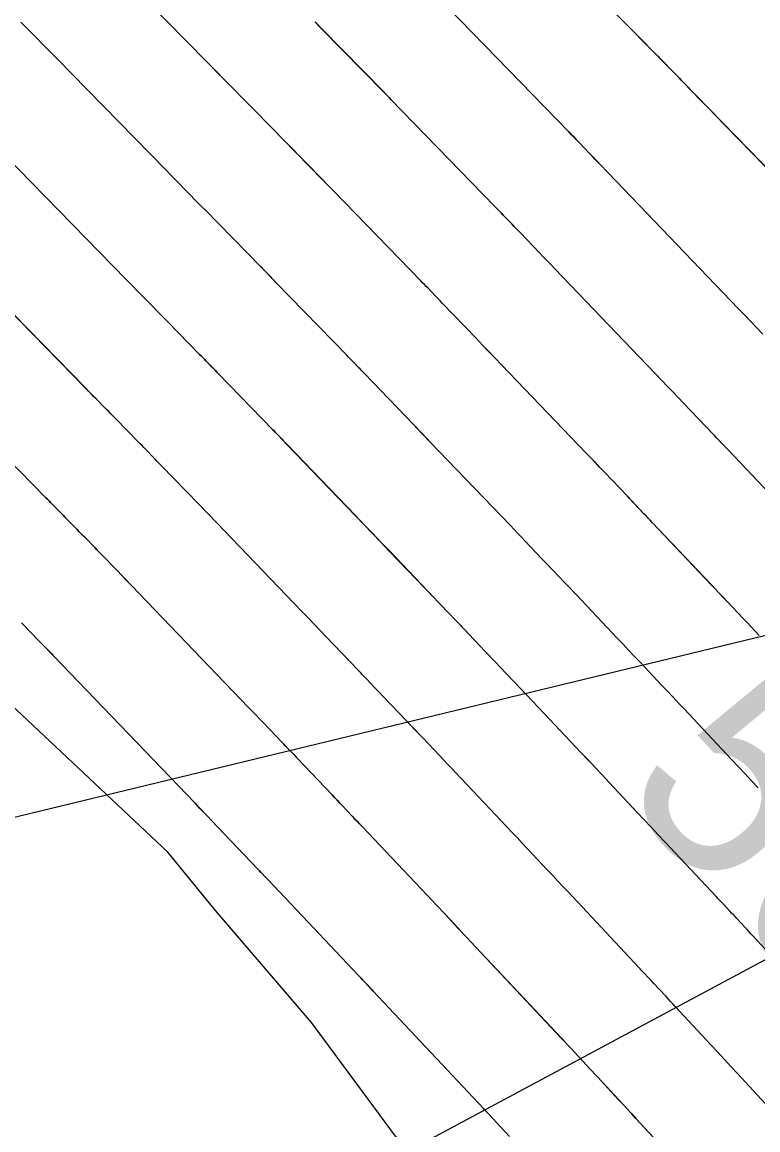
# Model space of a CAD drawing. Extents: x 954385 to 988206, y 1868364 to 1924553.
# Drawn here: x 955857.75 to 955878.78, y 1922822.19 to 1922853.85 of the extents above; entities that cross this region are included whole.
import ezdxf

# ---------------------------------------------------------------- set-up
doc = ezdxf.new("R2010")
doc.units = 0
for name, color, linetype in [('1', 7, 'Continuous'), ('Default', 7, 'Continuous'), ('Ex_Major Contours', 7, 'Continuous'), ('Ex_Minor Contours', 7, 'Continuous'), ('Perimeter', 7, 'Continuous'), ('Slopes', 7, 'Continuous')]:
    doc.layers.add(name, color=color, linetype=linetype)

msp = doc.modelspace()

# ---------------------------------------------------------------- linework, layer by layer
at = {"layer": '1'}
for points in [[(955872.691, 1922856.151), (955875.89, 1922852.908), (955875.928, 1922852.868), (955876.044, 1922852.75), (955876.398, 1922852.39), (955876.461, 1922852.325), (955876.524, 1922852.26), (955876.587, 1922852.196), (955876.65, 1922852.131), (955879.985, 1922848.706)], [(955878.358, 1922836.806), (955878.355, 1922836.809), (955877.898, 1922837.292), (955877.784, 1922837.412), (955877.67, 1922837.533), (955877.556, 1922837.654), (955877.441, 1922837.774), (955875.759, 1922839.554), (955875.699, 1922839.616), (955875.64, 1922839.679), (955875.581, 1922839.741), (955875.522, 1922839.803), (955875.284, 1922840.053), (955875.165, 1922840.177), (955875.047, 1922840.302), (955874.392, 1922840.991), (955874.262, 1922841.126), (955874.133, 1922841.262), (955874.004, 1922841.397), (955873.874, 1922841.532), (955871.45, 1922844.06), (955871.271, 1922844.247), (955871.092, 1922844.434), (955870.912, 1922844.62), (955870.733, 1922844.807), (955869.758, 1922845.822), (955869.707, 1922845.875), (955869.656, 1922845.928), (955869.605, 1922845.981), (955869.554, 1922846.034), (955869.35, 1922846.246), (955869.298, 1922846.299), (955869.247, 1922846.352), (955869.196, 1922846.405), (955869.145, 1922846.458), (955866.647, 1922849.03), (955866.595, 1922849.083), (955866.543, 1922849.136), (955866.44, 1922849.243), (955866.414, 1922849.27), (955866.388, 1922849.297), (955866.362, 1922849.323), (955866.336, 1922849.35), (955864.836, 1922850.881), (955864.685, 1922851.035), (955864.534, 1922851.189), (955864.383, 1922851.342), (955864.232, 1922851.496), (955863.627, 1922852.11), (955863.476, 1922852.263), (955863.325, 1922852.417), (955863.174, 1922852.57), (955863.023, 1922852.724), (955861.297, 1922854.489)], [(955869.93, 1922854.259), (955873.374, 1922850.713), (955873.443, 1922850.642), (955873.513, 1922850.57), (955873.582, 1922850.498), (955873.652, 1922850.427), (955873.978, 1922850.088), (955874.023, 1922850.042), (955874.068, 1922849.996), (955874.112, 1922849.949), (955874.156, 1922849.903), (955874.334, 1922849.718), (955874.423, 1922849.625), (955874.512, 1922849.533), (955878.216, 1922845.671), (955878.392, 1922845.487), (955878.568, 1922845.302), (955878.744, 1922845.118), (955878.92, 1922844.933)], [(955876.161, 1922834.764), (955876.036, 1922834.896), (955875.401, 1922835.567), (955875.242, 1922835.735), (955875.083, 1922835.903), (955874.925, 1922836.071), (955874.766, 1922836.238), (955873.583, 1922837.489), (955873.501, 1922837.576), (955873.419, 1922837.662), (955873.336, 1922837.749), (955873.254, 1922837.835), (955872.925, 1922838.181), (955872.843, 1922838.267), (955872.761, 1922838.354), (955872.678, 1922838.44), (955872.596, 1922838.526), (955872.127, 1922839.019), (955872.021, 1922839.13), (955871.916, 1922839.241), (955871.81, 1922839.352), (955871.704, 1922839.462), (955869.919, 1922841.323), (955869.673, 1922841.58), (955869.426, 1922841.838), (955869.179, 1922842.095), (955868.932, 1922842.352), (955867.535, 1922843.808), (955867.493, 1922843.851), (955867.451, 1922843.895), (955867.409, 1922843.939), (955867.367, 1922843.982), (955867.199, 1922844.156), (955867.157, 1922844.2), (955867.114, 1922844.243), (955867.072, 1922844.287), (955867.03, 1922844.33), (955865.005, 1922846.415), (955864.97, 1922846.451), (955864.935, 1922846.488), (955864.899, 1922846.524), (955864.864, 1922846.561), (955864.722, 1922846.707), (955864.687, 1922846.744), (955864.651, 1922846.78), (955864.616, 1922846.817), (955864.58, 1922846.853), (955863.37, 1922848.088), (955863.246, 1922848.215), (955863.121, 1922848.342), (955862.997, 1922848.468), (955862.872, 1922848.595), (955862.373, 1922849.101), (955862.248, 1922849.228), (955862.124, 1922849.355), (955861.999, 1922849.482), (955861.875, 1922849.609), (955859.159, 1922852.385), (955858.799, 1922852.752), (955858.438, 1922853.119), (955858.077, 1922853.485), (955857.714, 1922853.85)], [(955880.117, 1922839.31), (955877.935, 1922841.618), (955877.898, 1922841.656), (955877.862, 1922841.695), (955877.826, 1922841.733), (955877.789, 1922841.771), (955877.607, 1922841.963), (955877.534, 1922842.039), (955877.497, 1922842.078), (955876.656, 1922842.962), (955876.503, 1922843.122), (955876.351, 1922843.282), (955876.198, 1922843.442), (955876.045, 1922843.601), (955872.981, 1922846.796), (955872.869, 1922846.913), (955872.757, 1922847.029), (955872.645, 1922847.146), (955872.534, 1922847.263), (955871.982, 1922847.837), (955871.922, 1922847.9), (955871.862, 1922847.962), (955871.802, 1922848.024), (955871.742, 1922848.087), (955871.501, 1922848.336), (955871.44, 1922848.399), (955871.38, 1922848.461), (955871.32, 1922848.523), (955871.259, 1922848.586), (955868.288, 1922851.644), (955868.239, 1922851.695), (955868.158, 1922851.779), (955868.125, 1922851.813), (955868.093, 1922851.846), (955866.301, 1922853.675), (955866.124, 1922853.856)], [(955856.868, 1922850.438), (955860.727, 1922846.493), (955860.825, 1922846.393), (955860.923, 1922846.293), (955861.021, 1922846.193), (955861.119, 1922846.093), (955861.512, 1922845.694), (955861.611, 1922845.594), (955861.709, 1922845.494), (955861.807, 1922845.395), (955861.905, 1922845.295), (955862.824, 1922844.357), (955862.869, 1922844.311), (955862.914, 1922844.264), (955862.959, 1922844.218), (955863.004, 1922844.171), (955863.184, 1922843.986), (955863.229, 1922843.939), (955863.274, 1922843.893), (955863.319, 1922843.846), (955863.364, 1922843.8), (955864.916, 1922842.202), (955864.949, 1922842.168), (955864.982, 1922842.134), (955865.015, 1922842.1), (955865.048, 1922842.066), (955865.179, 1922841.93), (955865.212, 1922841.896), (955865.245, 1922841.861), (955865.278, 1922841.827), (955865.311, 1922841.793), (955867.275, 1922839.747), (955867.518, 1922839.494), (955867.76, 1922839.242), (955868.002, 1922838.989), (955868.245, 1922838.737), (955869.533, 1922837.393), (955869.616, 1922837.307), (955869.698, 1922837.221), (955869.78, 1922837.135), (955869.863, 1922837.048), (955870.191, 1922836.703), (955870.274, 1922836.616), (955870.356, 1922836.53), (955870.438, 1922836.444), (955870.52, 1922836.357), (955870.987, 1922835.867), (955871.092, 1922835.757), (955871.197, 1922835.646), (955871.302, 1922835.536), (955871.407, 1922835.425), (955872.172, 1922834.616), (955872.334, 1922834.444), (955872.497, 1922834.273), (955872.659, 1922834.101), (955872.822, 1922833.929), (955873.721, 1922832.98), (955873.922, 1922832.766), (955873.964, 1922832.722)], [(955871.768, 1922830.68), (955871.748, 1922830.701), (955871.602, 1922830.855), (955870.144, 1922832.395), (955870.027, 1922832.519), (955869.91, 1922832.642), (955869.793, 1922832.766), (955869.677, 1922832.889), (955869.209, 1922833.384), (955869.092, 1922833.507), (955868.975, 1922833.63), (955868.858, 1922833.754), (955868.741, 1922833.877), (955868.069, 1922834.583), (955867.951, 1922834.706), (955867.833, 1922834.83), (955867.598, 1922835.077), (955867.539, 1922835.139), (955867.481, 1922835.2), (955867.422, 1922835.262), (955867.363, 1922835.324), (955866.441, 1922836.285), (955866.268, 1922836.465), (955866.094, 1922836.646), (955865.921, 1922836.827), (955865.748, 1922837.007), (955863.087, 1922839.778), (955863.04, 1922839.828), (955862.992, 1922839.877), (955862.897, 1922839.976), (955862.849, 1922840.025), (955862.801, 1922840.075), (955861.722, 1922841.185), (955861.668, 1922841.241), (955861.613, 1922841.298), (955861.559, 1922841.354), (955861.504, 1922841.41), (955861.286, 1922841.636), (955861.232, 1922841.692), (955861.177, 1922841.748), (955861.123, 1922841.804), (955861.068, 1922841.86), (955860.44, 1922842.501), (955860.368, 1922842.574), (955860.296, 1922842.647), (955860.225, 1922842.72), (955860.153, 1922842.793), (955859.865, 1922843.085), (955859.794, 1922843.158), (955859.722, 1922843.231), (955859.65, 1922843.304), (955859.579, 1922843.377), (955854.576, 1922848.491)], [(955852.285, 1922846.544), (955858.431, 1922840.261), (955858.476, 1922840.215), (955858.521, 1922840.169), (955858.566, 1922840.122), (955858.612, 1922840.076), (955858.793, 1922839.892), (955858.839, 1922839.846), (955858.884, 1922839.8), (955858.929, 1922839.754), (955858.974, 1922839.708), (955859.312, 1922839.364), (955859.376, 1922839.298), (955859.44, 1922839.232), (955859.504, 1922839.166), (955859.569, 1922839.1), (955859.825, 1922838.835), (955859.889, 1922838.769), (955859.953, 1922838.703), (955860.017, 1922838.636), (955860.081, 1922838.57), (955860.687, 1922837.947), (955860.731, 1922837.901), (955860.819, 1922837.81), (955860.863, 1922837.764), (955864.22, 1922834.268), (955864.324, 1922834.159), (955864.429, 1922834.05), (955864.533, 1922833.941), (955864.637, 1922833.833), (955865.192, 1922833.254), (955865.227, 1922833.217), (955865.263, 1922833.18), (955865.298, 1922833.143), (955865.334, 1922833.106), (955865.511, 1922832.92), (955865.582, 1922832.845), (955865.617, 1922832.808), (955866.611, 1922831.765), (955866.682, 1922831.69), (955866.754, 1922831.615), (955866.825, 1922831.539), (955866.896, 1922831.464), (955867.181, 1922831.163), (955867.253, 1922831.087), (955867.324, 1922831.012), (955867.395, 1922830.937), (955867.466, 1922830.861), (955869.484, 1922828.731), (955869.574, 1922828.635), (955869.665, 1922828.539), (955869.755, 1922828.443), (955869.846, 1922828.346), (955870.207, 1922827.961), (955870.297, 1922827.865), (955870.388, 1922827.769), (955870.478, 1922827.672), (955870.568, 1922827.576), (955873.161, 1922824.814), (955873.184, 1922824.789), (955873.208, 1922824.764), (955873.231, 1922824.739), (955873.254, 1922824.714), (955873.371, 1922824.589), (955873.441, 1922824.514), (955873.879, 1922824.044), (955873.96, 1922823.958), (955874.04, 1922823.871), (955874.121, 1922823.784), (955874.201, 1922823.697), (955874.79, 1922823.062), (955874.914, 1922822.927), (955875.039, 1922822.792), (955875.164, 1922822.657), (955875.289, 1922822.522), (955878.158, 1922819.426)], [(955857.732, 1922836.686), (955857.761, 1922836.656), (955858.219, 1922836.183), (955858.256, 1922836.145), (955858.292, 1922836.107), (955858.328, 1922836.07), (955858.365, 1922836.032), (955858.578, 1922835.813), (955858.628, 1922835.761), (955858.64, 1922835.749), (955862.692, 1922831.528), (955862.763, 1922831.454), (955862.834, 1922831.381), (955863.021, 1922831.185), (955863.057, 1922831.147), (955863.165, 1922831.034), (955864.48, 1922829.653), (955864.506, 1922829.626), (955864.532, 1922829.599), (955864.558, 1922829.572), (955864.583, 1922829.544), (955864.712, 1922829.409), (955864.789, 1922829.327), (955867.365, 1922826.606), (955867.4, 1922826.569), (955867.436, 1922826.532), (955867.471, 1922826.494), (955867.506, 1922826.457), (955867.681, 1922826.27), (955867.751, 1922826.196), (955867.786, 1922826.158), (955870.947, 1922822.79), (955870.979, 1922822.756), (955871.075, 1922822.654), (955871.681, 1922822.003)], [(955883.363, 1922798.233), (955882.522, 1922805.864), (955881.445, 1922807.023), (955878.181, 1922810.523), (955875.043, 1922813.861), (955873.818, 1922815.159), (955869.817, 1922820.114), (955869.094, 1922821.096), (955866.023, 1922825.259), (955863.281, 1922828.464), (955861.91, 1922830.125), (955857.267, 1922834.506)]]:
    msp.add_lwpolyline(points, dxfattribs=at)
at = {"layer": 'Default'}
msp.add_arc((955068.332, 1922107.114), 1145.916, 31.460692, 46.414195, dxfattribs=at)
at = {"layer": 'Ex_Major Contours'}
msp.add_lwpolyline([(955878.783, 1922831.97), (955878.592, 1922832.173), (955878.402, 1922832.376), (955878.212, 1922832.579), (955878.022, 1922832.782), (955876.671, 1922834.224), (955876.513, 1922834.392), (955876.354, 1922834.561), (955876.196, 1922834.729), (955876.037, 1922834.896), (955875.401, 1922835.568), (955875.243, 1922835.735), (955875.084, 1922835.903), (955874.925, 1922836.071), (955874.766, 1922836.239), (955873.582, 1922837.49), (955873.5, 1922837.576), (955873.418, 1922837.663), (955873.336, 1922837.749), (955873.254, 1922837.835), (955872.925, 1922838.181), (955872.761, 1922838.353), (955872.596, 1922838.526), (955872.126, 1922839.019), (955872.021, 1922839.13), (955871.915, 1922839.24), (955871.809, 1922839.351), (955871.703, 1922839.462), (955869.919, 1922841.322), (955869.672, 1922841.58), (955869.425, 1922841.837), (955869.178, 1922842.094), (955868.932, 1922842.351), (955867.534, 1922843.807), (955867.408, 1922843.938), (955867.199, 1922844.156), (955867.157, 1922844.2), (955867.115, 1922844.243), (955867.073, 1922844.287), (955867.03, 1922844.33), (955865.005, 1922846.414), (955864.97, 1922846.451), (955864.934, 1922846.487), (955864.899, 1922846.524), (955864.863, 1922846.561), (955864.722, 1922846.707), (955864.686, 1922846.743), (955864.651, 1922846.78), (955864.615, 1922846.816), (955864.58, 1922846.853), (955863.37, 1922848.087), (955863.245, 1922848.214), (955863.121, 1922848.341), (955862.996, 1922848.467), (955862.872, 1922848.594), (955862.373, 1922849.101), (955862.248, 1922849.227), (955862.123, 1922849.354), (955861.999, 1922849.481), (955861.875, 1922849.608), (955859.159, 1922852.384), (955858.799, 1922852.752), (955858.438, 1922853.118), (955858.076, 1922853.484), (955857.714, 1922853.85)], dxfattribs=at)
at = {"layer": 'Ex_Minor Contours'}
for points in [[(955880.767, 1922847.9), (955877.523, 1922851.232), (955877.423, 1922851.335), (955877.323, 1922851.438), (955877.223, 1922851.54), (955877.123, 1922851.643), (955876.649, 1922852.13), (955876.586, 1922852.195), (955876.523, 1922852.26), (955876.46, 1922852.324), (955876.397, 1922852.389), (955875.993, 1922852.803), (955875.942, 1922852.856), (955875.916, 1922852.882), (955875.891, 1922852.908), (955875.343, 1922853.463), (955875.098, 1922853.712), (955872.546, 1922856.299)], [(955878.812, 1922836.326), (955878.698, 1922836.447), (955878.584, 1922836.568), (955878.47, 1922836.689), (955878.356, 1922836.81), (955877.899, 1922837.292), (955877.785, 1922837.413), (955877.67, 1922837.533), (955877.556, 1922837.654), (955877.442, 1922837.775), (955875.758, 1922839.554), (955875.699, 1922839.616), (955875.64, 1922839.679), (955875.581, 1922839.741), (955875.521, 1922839.803), (955875.225, 1922840.115), (955875.106, 1922840.239), (955875.047, 1922840.302), (955874.391, 1922840.99), (955874.262, 1922841.125), (955874.132, 1922841.261), (955874.003, 1922841.396), (955873.873, 1922841.531), (955871.45, 1922844.059), (955871.27, 1922844.246), (955871.091, 1922844.433), (955870.912, 1922844.62), (955870.732, 1922844.807), (955869.757, 1922845.822), (955869.655, 1922845.928), (955869.554, 1922846.034), (955869.35, 1922846.246), (955869.299, 1922846.299), (955869.248, 1922846.352), (955869.196, 1922846.405), (955869.145, 1922846.458), (955866.647, 1922849.029), (955866.595, 1922849.083), (955866.543, 1922849.136), (955866.44, 1922849.243), (955866.414, 1922849.269), (955866.388, 1922849.296), (955866.362, 1922849.323), (955866.336, 1922849.349), (955864.835, 1922850.88), (955864.684, 1922851.034), (955864.533, 1922851.188), (955864.382, 1922851.342), (955864.231, 1922851.495), (955863.626, 1922852.109), (955863.475, 1922852.262), (955863.324, 1922852.416), (955863.174, 1922852.57), (955863.023, 1922852.724), (955861.297, 1922854.489)], [(955878.919, 1922844.932), (955878.743, 1922845.117), (955878.567, 1922845.301), (955878.391, 1922845.486), (955878.214, 1922845.67), (955874.511, 1922849.532), (955874.422, 1922849.624), (955874.333, 1922849.717), (955874.111, 1922849.949), (955873.978, 1922850.088), (955873.652, 1922850.427), (955873.583, 1922850.499), (955873.513, 1922850.57), (955873.444, 1922850.642), (955873.375, 1922850.714), (955869.93, 1922854.259)], [(955866.123, 1922853.855), (955866.3, 1922853.674), (955868.092, 1922851.846), (955868.125, 1922851.812), (955868.158, 1922851.779), (955868.239, 1922851.694), (955868.288, 1922851.644), (955871.26, 1922848.586), (955871.32, 1922848.524), (955871.38, 1922848.461), (955871.441, 1922848.399), (955871.501, 1922848.336), (955871.741, 1922848.086), (955871.861, 1922847.961), (955871.981, 1922847.836), (955872.533, 1922847.262), (955872.645, 1922847.145), (955872.757, 1922847.029), (955872.869, 1922846.912), (955872.98, 1922846.795), (955876.044, 1922843.6), (955876.197, 1922843.441), (955876.35, 1922843.281), (955876.502, 1922843.121), (955876.655, 1922842.961), (955877.497, 1922842.077), (955877.643, 1922841.924), (955877.789, 1922841.771), (955877.825, 1922841.733), (955877.862, 1922841.695), (955877.898, 1922841.656), (955877.935, 1922841.618), (955880.118, 1922839.311)], [(955880.067, 1922826.19), (955878.635, 1922827.738), (955878.579, 1922827.799), (955878.523, 1922827.859), (955878.467, 1922827.919), (955878.411, 1922827.979), (955878.173, 1922828.234), (955878.124, 1922828.287), (955878.076, 1922828.339), (955878.027, 1922828.391), (955877.978, 1922828.443), (955877.783, 1922828.652), (955877.734, 1922828.704), (955877.685, 1922828.757), (955877.636, 1922828.809), (955877.587, 1922828.861), (955876.132, 1922830.412), (955875.932, 1922830.626), (955875.731, 1922830.84), (955875.53, 1922831.054), (955875.329, 1922831.268), (955874.527, 1922832.125), (955874.326, 1922832.339), (955874.125, 1922832.553), (955873.923, 1922832.767), (955873.722, 1922832.98), (955872.822, 1922833.929), (955872.66, 1922834.101), (955872.497, 1922834.273), (955872.335, 1922834.445), (955872.172, 1922834.616), (955871.406, 1922835.425), (955871.302, 1922835.536), (955871.197, 1922835.647), (955871.092, 1922835.757), (955870.987, 1922835.868), (955870.52, 1922836.357), (955870.356, 1922836.53), (955870.191, 1922836.702), (955869.862, 1922837.048), (955869.78, 1922837.134), (955869.697, 1922837.22), (955869.615, 1922837.306), (955869.533, 1922837.392), (955868.244, 1922838.736), (955868.002, 1922838.989), (955867.76, 1922839.241), (955867.517, 1922839.494), (955867.275, 1922839.746), (955865.31, 1922841.793), (955865.212, 1922841.895), (955865.047, 1922842.066), (955865.015, 1922842.1), (955864.982, 1922842.134), (955864.949, 1922842.168), (955864.916, 1922842.202), (955863.364, 1922843.8), (955863.319, 1922843.846), (955863.274, 1922843.892), (955863.229, 1922843.939), (955863.184, 1922843.985), (955863.004, 1922844.171), (955862.959, 1922844.217), (955862.914, 1922844.264), (955862.869, 1922844.31), (955862.824, 1922844.356), (955861.905, 1922845.294), (955861.806, 1922845.394), (955861.708, 1922845.493), (955861.61, 1922845.593), (955861.512, 1922845.693), (955861.119, 1922846.092), (955861.021, 1922846.192), (955860.923, 1922846.292), (955860.824, 1922846.392), (955860.726, 1922846.492), (955856.867, 1922850.437)], [(955880.447, 1922821.369), (955878.193, 1922823.8), (955878.002, 1922824.007), (955877.81, 1922824.213), (955877.619, 1922824.419), (955877.428, 1922824.626), (955876.418, 1922825.718), (955876.35, 1922825.791), (955876.282, 1922825.865), (955876.213, 1922825.938), (955876.145, 1922826.011), (955875.807, 1922826.374), (955875.735, 1922826.451), (955875.663, 1922826.528), (955875.518, 1922826.683), (955875.482, 1922826.722), (955875.446, 1922826.76), (955875.41, 1922826.799), (955875.374, 1922826.837), (955873.351, 1922828.994), (955873.205, 1922829.149), (955873.059, 1922829.304), (955872.914, 1922829.459), (955872.768, 1922829.615), (955872.187, 1922830.236), (955872.041, 1922830.391), (955871.895, 1922830.546), (955871.749, 1922830.701), (955871.603, 1922830.855), (955870.144, 1922832.395), (955870.027, 1922832.519), (955869.91, 1922832.643), (955869.794, 1922832.766), (955869.677, 1922832.89), (955869.209, 1922833.384), (955869.092, 1922833.507), (955868.975, 1922833.631), (955868.858, 1922833.754), (955868.741, 1922833.877), (955868.069, 1922834.583), (955867.951, 1922834.706), (955867.833, 1922834.83), (955867.598, 1922835.077), (955867.539, 1922835.138), (955867.48, 1922835.2), (955867.421, 1922835.262), (955867.362, 1922835.323), (955866.441, 1922836.284), (955866.267, 1922836.465), (955866.094, 1922836.646), (955865.921, 1922836.826), (955865.747, 1922837.007), (955863.086, 1922839.778), (955862.991, 1922839.877), (955862.896, 1922839.976), (955862.873, 1922840.001), (955862.849, 1922840.025), (955862.825, 1922840.05), (955862.801, 1922840.075), (955861.722, 1922841.185), (955861.668, 1922841.241), (955861.613, 1922841.297), (955861.558, 1922841.354), (955861.504, 1922841.41), (955861.286, 1922841.635), (955861.231, 1922841.691), (955861.177, 1922841.747), (955861.122, 1922841.803), (955861.067, 1922841.859), (955860.439, 1922842.5), (955860.368, 1922842.573), (955860.296, 1922842.646), (955860.224, 1922842.719), (955860.152, 1922842.792), (955859.865, 1922843.084), (955859.793, 1922843.157), (955859.722, 1922843.23), (955859.65, 1922843.303), (955859.578, 1922843.376), (955854.576, 1922848.49)], [(955878.158, 1922819.427), (955875.289, 1922822.522), (955875.164, 1922822.657), (955875.039, 1922822.792), (955874.914, 1922822.927), (955874.789, 1922823.061), (955874.201, 1922823.697), (955874.121, 1922823.784), (955874.04, 1922823.871), (955873.959, 1922823.957), (955873.879, 1922824.044), (955873.441, 1922824.514), (955873.371, 1922824.589), (955873.254, 1922824.714), (955873.207, 1922824.764), (955873.16, 1922824.814), (955870.569, 1922827.576), (955870.478, 1922827.672), (955870.388, 1922827.768), (955870.298, 1922827.865), (955870.208, 1922827.961), (955869.847, 1922828.346), (955869.756, 1922828.443), (955869.666, 1922828.539), (955869.575, 1922828.635), (955869.485, 1922828.731), (955867.467, 1922830.862), (955867.395, 1922830.937), (955867.324, 1922831.012), (955867.253, 1922831.088), (955867.181, 1922831.163), (955866.896, 1922831.464), (955866.825, 1922831.54), (955866.753, 1922831.615), (955866.682, 1922831.69), (955866.61, 1922831.765), (955865.617, 1922832.808), (955865.475, 1922832.957), (955865.334, 1922833.105), (955865.298, 1922833.143), (955865.263, 1922833.18), (955865.227, 1922833.217), (955865.192, 1922833.254), (955864.637, 1922833.832), (955864.533, 1922833.941), (955864.428, 1922834.05), (955864.324, 1922834.158), (955864.22, 1922834.267), (955860.863, 1922837.764), (955860.804, 1922837.825), (955860.745, 1922837.886), (955860.716, 1922837.916), (955860.686, 1922837.947), (955860.081, 1922838.57), (955860.016, 1922838.636), (955859.952, 1922838.702), (955859.888, 1922838.768), (955859.824, 1922838.835), (955859.568, 1922839.099), (955859.504, 1922839.165), (955859.44, 1922839.231), (955859.376, 1922839.297), (955859.311, 1922839.363), (955858.974, 1922839.707), (955858.929, 1922839.753), (955858.883, 1922839.799), (955858.838, 1922839.845), (955858.793, 1922839.891), (955858.611, 1922840.075), (955858.566, 1922840.121), (955858.521, 1922840.168), (955858.475, 1922840.214), (955858.43, 1922840.26), (955852.284, 1922846.543)], [(955871.681, 1922822.003), (955871.075, 1922822.653), (955871.032, 1922822.699), (955870.968, 1922822.767), (955870.947, 1922822.79), (955867.787, 1922826.158), (955867.717, 1922826.233), (955867.647, 1922826.307), (955867.507, 1922826.457), (955867.472, 1922826.494), (955867.436, 1922826.532), (955867.401, 1922826.569), (955867.366, 1922826.606), (955864.789, 1922829.328), (955864.686, 1922829.436), (955864.583, 1922829.545), (955864.557, 1922829.572), (955864.532, 1922829.599), (955864.506, 1922829.626), (955864.48, 1922829.653), (955863.153, 1922831.046), (955863.057, 1922831.147), (955863.021, 1922831.184), (955862.833, 1922831.38), (955862.763, 1922831.454), (955862.692, 1922831.528), (955858.639, 1922835.749), (955858.589, 1922835.801), (955858.572, 1922835.819), (955858.364, 1922836.032), (955858.328, 1922836.07), (955858.292, 1922836.107), (955858.255, 1922836.145), (955858.219, 1922836.182), (955857.761, 1922836.656), (955857.732, 1922836.685)]]:
    msp.add_lwpolyline(points, dxfattribs=at)
at = {"layer": 'Perimeter'}
msp.add_lwpolyline([(955883.363, 1922798.233), (955882.522, 1922805.864), (955881.445, 1922807.023), (955878.181, 1922810.523), (955875.043, 1922813.861), (955873.818, 1922815.159), (955869.817, 1922820.114), (955869.094, 1922821.096), (955866.023, 1922825.259), (955863.281, 1922828.464), (955861.91, 1922830.125), (955857.267, 1922834.506)], dxfattribs=at)
at = {"layer": 'Slopes'}
for points in [[(955957.131, 1922868.928), (955740.811, 1922753.019), (955743.975, 1922758.118), (955740.811, 1922753.019), (955746.808, 1922752.829)], [(955807.131, 1922818.928), (955924.36, 1922847.314), (955920.016, 1922843.175), (955924.36, 1922847.314), (955918.604, 1922849.007)]]:
    msp.add_lwpolyline(points, dxfattribs=at)

# ---------------------------------------------------------------- texts
at = {"layer": '1'}
msp.add_text('560', height=6, rotation=312.9071, dxfattribs=at).set_placement((955874.693, 1922831.937))

doc.saveas('drawing.dxf')
